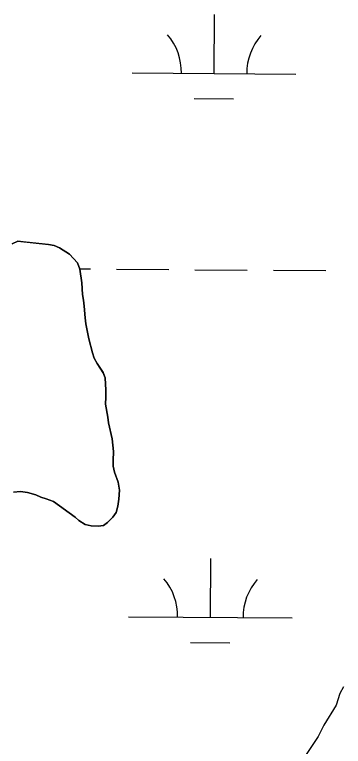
# Model space of a CAD drawing. Extents: x 3172231 to 3210228, y 940198 to 965780.
# Drawn here: x 3188442.6 to 3188643.7, y 958331.9 to 958779.4 of the extents above; entities that cross this region are included whole.
import ezdxf

# ---------------------------------------------------------------- set-up
doc = ezdxf.new("R2010")
doc.units = 0
for name, color, linetype in [('V-SITE-VEGE', 7, 'Continuous'), ('V-TOPO-SHOR', 7, 'Continuous'), ('V-WETL-SWMP', 7, 'Continuous')]:
    doc.layers.add(name, color=color, linetype=linetype)

msp = doc.modelspace()

# ---------------------------------------------------------------- linework, layer by layer
at = {"layer": 'V-SITE-VEGE'}
msp.add_lwpolyline([(3188441.071, 958639.253), (3188444.634, 958640.729), (3188463.289, 958638.81), (3188466.881, 958638.139), (3188470.123, 958636.746), (3188476.261, 958632.882), (3188480.986, 958627.565), (3188482.467, 958623.643), (3188483.644, 958615.416), (3188484.091, 958608.256), (3188484.853, 958604.683), (3188485.254, 958601.105), (3188485.703, 958593.945), (3188486.104, 958590.367), (3188488.011, 958581.075), (3188490.268, 958572.504), (3188491.382, 958569.293), (3188493.213, 958566.09), (3188496.866, 958560.405), (3188497.98, 958557.194), (3188498.433, 958549.675), (3188498.486, 958545.377), (3188498.181, 958541.074), (3188499.711, 958533.209), (3188500.114, 958529.632), (3188502.384, 958519.986), (3188503.197, 958512.113), (3188502.906, 958506.737), (3188502.951, 958503.153), (3188503.711, 958499.579), (3188505.937, 958493.515), (3188506.713, 958488.51), (3188506.422, 958483.132), (3188505.761, 958478.825), (3188504.735, 958474.87), (3188502.619, 958471.978), (3188499.436, 958468.714), (3188496.95, 958466.891), (3188493.731, 958466.494), (3188489.428, 958466.799), (3188485.836, 958467.471), (3188481.865, 958469.928), (3188479.69, 958472.052), (3188466.314, 958481.561), (3188461.993, 958483.298), (3188458.755, 958484.334), (3188455.513, 958485.727), (3188450.481, 958487.097), (3188446.172, 958487.76), (3188441.88, 958487.349)], dxfattribs=at)
at = {"layer": 'V-TOPO-SHOR'}
for points in [[(3188506.422, 958483.132), (3188506.713, 958488.51), (3188505.937, 958493.515), (3188503.711, 958499.579), (3188502.951, 958503.153), (3188502.906, 958506.737), (3188503.197, 958512.113), (3188502.384, 958519.986), (3188500.114, 958529.632), (3188499.711, 958533.209), (3188498.181, 958541.074), (3188498.486, 958545.377), (3188498.433, 958549.675), (3188497.98, 958557.194), (3188496.866, 958560.405), (3188493.213, 958566.09), (3188491.382, 958569.293), (3188490.268, 958572.504), (3188488.011, 958581.075), (3188486.104, 958590.367), (3188485.703, 958593.945), (3188485.254, 958601.105), (3188484.853, 958604.683), (3188484.091, 958608.256), (3188483.644, 958615.416), (3188482.467, 958623.643), (3188480.986, 958627.565), (3188476.261, 958632.882), (3188470.123, 958636.746), (3188466.881, 958638.139), (3188463.289, 958638.81), (3188447.864, 958640.41), (3188444.634, 958640.729), (3188441.071, 958639.253)], [(3188441.88, 958487.349), (3188446.172, 958487.76), (3188450.481, 958487.097), (3188455.513, 958485.727), (3188458.755, 958484.334), (3188461.993, 958483.298), (3188466.314, 958481.561), (3188479.69, 958472.052), (3188481.865, 958469.928), (3188485.836, 958467.471), (3188489.428, 958466.799), (3188493.731, 958466.494), (3188496.95, 958466.891), (3188499.436, 958468.714), (3188502.619, 958471.978), (3188504.735, 958474.87), (3188505.761, 958478.825), (3188506.422, 958483.132)]]:
    msp.add_lwpolyline(points, dxfattribs=at)
at = {"layer": 'V-WETL-SWMP'}
for p, q in [((3188564.609, 958743.377), (3188564.854, 958779.376)), ((3188514.61, 958743.718), (3188614.607, 958743.037)), ((3188552.504, 958728.028), (3188576.503, 958727.865)), ((3188482.386, 958623.863), (3188488.949, 958623.818)), ((3188504.949, 958623.71), (3188536.948, 958623.492)), ((3188552.948, 958623.383), (3188584.947, 958623.165)), ((3188600.947, 958623.056), (3188632.946, 958622.838)), ((3188562.344, 958410.71), (3188562.589, 958446.709)), ((3188512.346, 958411.05), (3188612.343, 958410.37)), ((3188550.24, 958395.361), (3188574.239, 958395.198))]:
    msp.add_line(p, q, dxfattribs=at)
for points in [[(3188506.423, 958483.132), (3188506.714, 958488.51), (3188505.936, 958493.516), (3188503.711, 958499.58), (3188502.95, 958503.153), (3188502.906, 958506.736), (3188503.197, 958512.113), (3188502.383, 958519.986), (3188500.114, 958529.631), (3188499.711, 958533.209), (3188498.181, 958541.073), (3188498.486, 958545.376), (3188498.432, 958549.675), (3188497.981, 958557.193), (3188496.866, 958560.404), (3188493.213, 958566.091), (3188491.382, 958569.293), (3188490.267, 958572.504), (3188488.011, 958581.075), (3188486.104, 958590.367), (3188485.702, 958593.945), (3188485.255, 958601.105), (3188484.852, 958604.683), (3188484.091, 958608.256), (3188483.644, 958615.416), (3188482.467, 958623.642), (3188480.986, 958627.565), (3188476.262, 958632.881), (3188470.123, 958636.746), (3188466.881, 958638.139), (3188463.29, 958638.811), (3188447.864, 958640.411), (3188444.635, 958640.73), (3188441.071, 958639.252)], [(3188441.879, 958487.348), (3188446.173, 958487.76), (3188450.481, 958487.097), (3188455.514, 958485.726), (3188458.756, 958484.333), (3188461.993, 958483.298), (3188466.314, 958481.56), (3188479.689, 958472.052), (3188481.865, 958469.929), (3188485.836, 958467.471), (3188489.427, 958466.799), (3188493.731, 958466.494), (3188496.95, 958466.892), (3188499.436, 958468.714), (3188502.62, 958471.978), (3188504.734, 958474.871), (3188505.76, 958478.824), (3188506.423, 958483.132)], [(3188643.727, 958368.213), (3188641.627, 958364.246), (3188639.208, 958357.05), (3188631.836, 958344.777), (3188628.338, 958337.926), (3188608.991, 958309.023)]]:
    msp.add_lwpolyline(points, dxfattribs=at)
for centre, start, end in [((3188509.37, 958744.228), 358.83816, 40.38182), ((3188619.853, 958743.476), 138.83816, 180.38182), ((3188507.106, 958411.561), 358.83816, 40.38182), ((3188617.589, 958410.809), 138.83816, 180.38182)]:
    msp.add_arc(centre, 35.246, start, end, dxfattribs=at)

doc.saveas('drawing.dxf')
